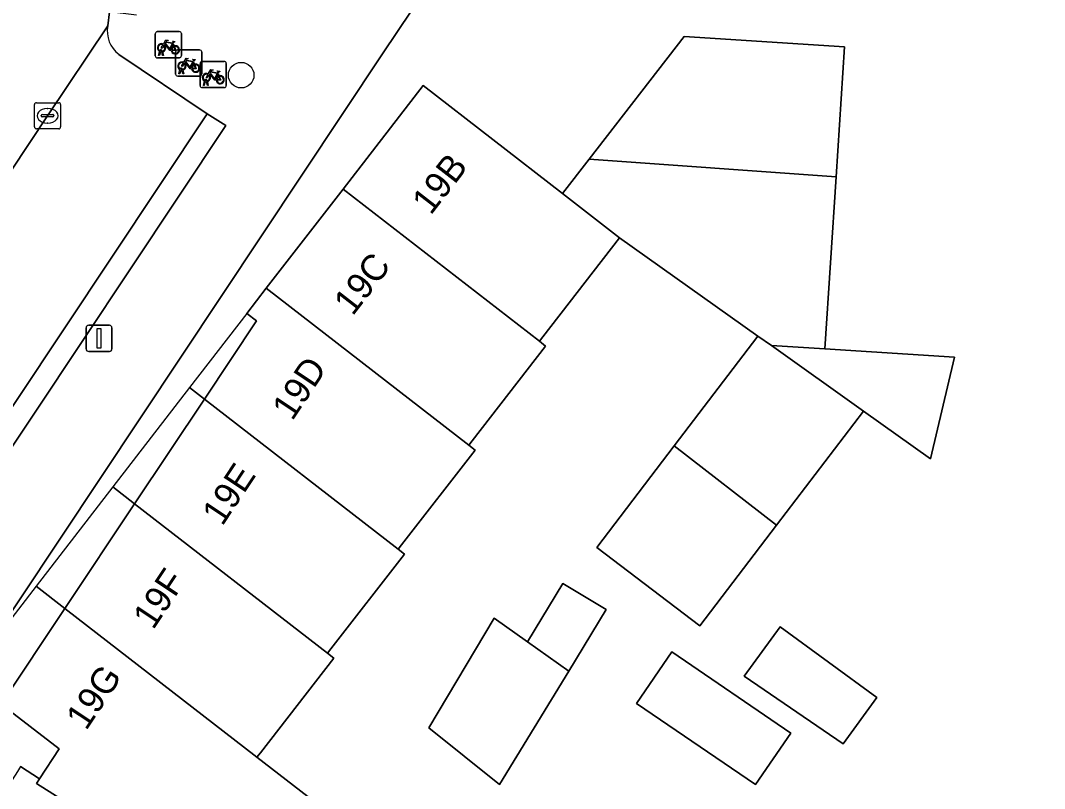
# Model space of a CAD drawing. Extents: x 160102 to 160934, y 382045 to 382923.
# Drawn here: x 160464.08 to 160503.26, y 382275.41 to 382304.79 of the extents above; entities that cross this region are included whole.
import ezdxf

# ---------------------------------------------------------------- set-up
doc = ezdxf.new("R2010")
doc.units = 0
for name, color, linetype in [('IMGEO_Boom', 7, 'Continuous'), ('IMGEO_Erf', 7, 'Continuous'), ('IMGEO_Fietsenrek', 7, 'Continuous'), ('IMGEO_Groenvoorziening', 7, 'Continuous'), ('IMGEO_Haag', 7, 'Continuous'), ('IMGEO_Kolk', 7, 'Continuous'), ('IMGEO_Lichtmast', 7, 'Continuous'), ('IMGEO_Pand', 7, 'Continuous'), ('IMGEO_Pand_nummerreeks', 7, 'Continuous'), ('IMGEO_Pand_overbouw', 7, 'Continuous'), ('IMGEO_Parkeervlak_open', 7, 'Continuous'), ('IMGEO_Rijbaan_lokaal_open', 7, 'Continuous'), ('IMGEO_Voetpad_open', 7, 'Continuous')]:
    doc.layers.add(name, color=color, linetype=linetype)

msp = doc.modelspace()

# ---------------------------------------------------------------- linework, layer by layer
at = {"layer": 'IMGEO_Boom'}
msp.add_circle((160472.523, 382302.7), 0.489, dxfattribs=at)
at = {"layer": 'IMGEO_Erf'}
for points in [[(160503.975, 382336.473), (160497.739, 382337.019), (160494.1, 382332.013), (160493.502, 382331.275), (160499.276, 382327.078), (160485.122, 382307.607), (160479.369, 382311.802), (160477.868, 382310.038), (160477.183, 382309.073), (160480.172, 382306.873), (160477.931, 382303.512), (160462.512, 382280.35)], [(160464.074, 382276.25), (160464.806, 382275.781), (160465.561, 382276.929), (160463.337, 382278.634), (160465.78, 382282.302), (160468.447, 382286.308), (160471.115, 382290.313), (160473.105, 382293.302), (160472.735, 382293.584), (160473.484, 382294.55), (160476.424, 382298.344), (160479.493, 382302.304), (160484.821, 382298.176), (160485.834, 382299.484), (160489.476, 382304.183), (160495.613, 382303.78), (160495.286, 382298.816), (160494.853, 382292.227), (160499.818, 382291.916), (160498.907, 382288.021), (160496.331, 382289.853), (160493.01, 382285.491), (160490.071, 382281.632), (160486.135, 382284.63), (160489.098, 382288.522), (160492.296, 382292.721), (160487.006, 382296.482), (160484.066, 382292.688), (160483.937, 382292.522), (160484.174, 382292.338), (160481.364, 382288.711), (160481.235, 382288.544), (160481.472, 382288.36), (160478.662, 382284.734), (160478.532, 382284.566), (160478.769, 382284.382), (160475.96, 382280.757), (160475.829, 382280.588), (160476.066, 382280.404), (160473.258, 382276.78), (160473.126, 382276.609), (160475.086, 382275.09)]]:
    msp.add_lwpolyline(points, dxfattribs=at)
for points in [[(160485.055, 382279.906), (160482.414, 382275.565), (160479.701, 382277.733), (160482.198, 382281.935), (160483.482, 382281.023), (160484.829, 382283.257), (160486.485, 382282.258)], [(160496.849, 382278.898), (160495.558, 382277.127), (160491.771, 382279.713), (160493.145, 382281.598)], [(160493.556, 382277.537), (160492.208, 382275.562), (160487.652, 382278.672), (160489, 382280.647)]]:
    msp.add_lwpolyline(points, close=True, dxfattribs=at)
at = {"layer": 'IMGEO_Fietsenrek'}
for p, q in [((160469.237, 382303.44), (160469.237, 382304.281)), ((160469.237, 382304.281), (160469.237, 382303.44)), ((160469.312, 382304.365), (160470.153, 382304.365)), ((160470.153, 382304.365), (160469.312, 382304.365)), ((160470.237, 382304.29), (160470.237, 382303.449)), ((160470.237, 382303.449), (160470.237, 382304.29)), ((160469.924, 382303.914), (160469.96, 382303.819)), ((160469.364, 382303.449), (160469.403, 382303.609)), ((160469.433, 382303.597), (160469.398, 382303.449)), ((160469.475, 382303.621), (160469.474, 382303.625)), ((160469.516, 382303.449), (160469.482, 382303.591)), ((160469.506, 382303.632), (160469.507, 382303.625)), ((160469.514, 382303.595), (160469.549, 382303.449)), ((160470.013, 382302.742), (160470.013, 382303.583)), ((160470.013, 382303.583), (160470.013, 382302.742)), ((160470.088, 382303.667), (160470.929, 382303.667)), ((160470.929, 382303.667), (160470.088, 382303.667)), ((160471.013, 382303.592), (160471.013, 382302.751)), ((160471.013, 382302.751), (160471.013, 382303.592)), ((160470.162, 382303.365), (160469.321, 382303.365)), ((160469.321, 382303.365), (160470.162, 382303.365)), ((160469.398, 382303.449), (160469.364, 382303.449)), ((160469.549, 382303.449), (160469.516, 382303.449)), ((160470.7, 382303.216), (160470.736, 382303.121)), ((160470.952, 382302.299), (160470.952, 382303.14)), ((160470.952, 382303.14), (160470.952, 382302.299)), ((160471.027, 382303.224), (160471.868, 382303.224)), ((160471.868, 382303.224), (160471.027, 382303.224)), ((160471.952, 382303.149), (160471.952, 382302.308)), ((160471.952, 382302.308), (160471.952, 382303.149)), ((160470.14, 382302.751), (160470.179, 382302.911)), ((160470.174, 382302.751), (160470.14, 382302.751)), ((160470.209, 382302.899), (160470.174, 382302.751)), ((160470.251, 382302.923), (160470.25, 382302.927)), ((160470.292, 382302.751), (160470.258, 382302.893)), ((160470.282, 382302.934), (160470.283, 382302.927)), ((160470.29, 382302.897), (160470.325, 382302.751)), ((160470.325, 382302.751), (160470.292, 382302.751)), ((160471.639, 382302.773), (160471.675, 382302.678)), ((160470.938, 382302.667), (160470.097, 382302.667)), ((160470.097, 382302.667), (160470.938, 382302.667)), ((160471.079, 382302.308), (160471.118, 382302.468)), ((160471.113, 382302.308), (160471.079, 382302.308)), ((160471.148, 382302.456), (160471.113, 382302.308)), ((160471.19, 382302.48), (160471.189, 382302.484)), ((160471.231, 382302.308), (160471.197, 382302.45)), ((160471.221, 382302.491), (160471.222, 382302.484)), ((160471.229, 382302.454), (160471.264, 382302.308)), ((160471.264, 382302.308), (160471.231, 382302.308)), ((160471.877, 382302.224), (160471.036, 382302.224)), ((160471.036, 382302.224), (160471.877, 382302.224))]:
    msp.add_line(p, q, dxfattribs=at)
for points in [[(160469.571, 382303.839), (160469.519, 382303.749), (160469.479, 382303.724), (160469.48, 382303.771), (160469.535, 382303.865)], [(160469.55, 382303.891), (160469.645, 382304.055), (160469.731, 382304.041), (160469.733, 382304.032), (160469.677, 382304.021), (160469.65, 382303.976), (160469.906, 382303.935)], [(160469.846, 382303.647), (160469.796, 382303.647), (160469.605, 382303.898), (160469.586, 382303.866)], [(160469.893, 382303.91), (160469.636, 382303.951), (160469.619, 382303.922), (160469.786, 382303.702), (160469.893, 382303.91)], [(160469.941, 382303.812), (160469.911, 382303.889), (160469.802, 382303.671), (160469.845, 382303.671)], [(160469.906, 382303.935), (160469.931, 382303.984), (160469.925, 382303.988), (160469.902, 382303.992), (160469.89, 382303.999), (160469.889, 382304.002), (160469.891, 382304.007), (160469.986, 382303.992), (160469.988, 382303.982), (160469.978, 382303.969), (160469.966, 382303.963), (160469.952, 382303.969), (160469.924, 382303.914)], [(160469.875, 382303.671), (160469.995, 382303.67), (160469.951, 382303.784)], [(160469.971, 382303.791), (160470.026, 382303.646), (160469.876, 382303.646)], [(160470.347, 382303.141), (160470.295, 382303.051), (160470.255, 382303.026), (160470.256, 382303.073), (160470.311, 382303.167)], [(160470.326, 382303.193), (160470.421, 382303.357), (160470.507, 382303.343), (160470.509, 382303.334), (160470.453, 382303.323), (160470.426, 382303.278), (160470.682, 382303.237)], [(160470.622, 382302.949), (160470.572, 382302.949), (160470.381, 382303.2), (160470.362, 382303.168)], [(160470.669, 382303.212), (160470.412, 382303.253), (160470.395, 382303.224), (160470.562, 382303.004), (160470.669, 382303.212)], [(160470.717, 382303.114), (160470.687, 382303.191), (160470.578, 382302.973), (160470.621, 382302.973)], [(160470.651, 382302.973), (160470.771, 382302.972), (160470.727, 382303.086)], [(160470.747, 382303.093), (160470.802, 382302.948), (160470.652, 382302.948)], [(160470.682, 382303.237), (160470.707, 382303.286), (160470.701, 382303.29), (160470.678, 382303.294), (160470.666, 382303.301), (160470.665, 382303.304), (160470.667, 382303.309), (160470.762, 382303.294), (160470.764, 382303.284), (160470.754, 382303.271), (160470.742, 382303.265), (160470.728, 382303.271), (160470.7, 382303.216)], [(160471.286, 382302.698), (160471.234, 382302.608), (160471.194, 382302.583), (160471.195, 382302.63), (160471.25, 382302.724)], [(160471.265, 382302.75), (160471.36, 382302.914), (160471.446, 382302.9), (160471.448, 382302.891), (160471.392, 382302.88), (160471.365, 382302.835), (160471.621, 382302.794)], [(160471.561, 382302.506), (160471.511, 382302.506), (160471.32, 382302.757), (160471.301, 382302.725)], [(160471.608, 382302.769), (160471.351, 382302.81), (160471.334, 382302.781), (160471.501, 382302.561), (160471.608, 382302.769)], [(160471.656, 382302.671), (160471.626, 382302.748), (160471.517, 382302.53), (160471.56, 382302.53)], [(160471.621, 382302.794), (160471.646, 382302.843), (160471.64, 382302.847), (160471.617, 382302.851), (160471.605, 382302.858), (160471.604, 382302.861), (160471.606, 382302.866), (160471.701, 382302.851), (160471.703, 382302.841), (160471.693, 382302.828), (160471.681, 382302.822), (160471.667, 382302.828), (160471.639, 382302.773)], [(160471.59, 382302.53), (160471.71, 382302.529), (160471.666, 382302.643)], [(160471.686, 382302.65), (160471.741, 382302.505), (160471.591, 382302.505)]]:
    msp.add_lwpolyline(points, dxfattribs=at)
for centre, radius, start, end in [((160469.315, 382304.287), 0.0779, 92.4484, 184.2845), ((160469.315, 382304.287), 0.0779, 92.4484, 184.2845), ((160470.159, 382304.287), 0.0779, 2.4484, 94.2845), ((160470.159, 382304.287), 0.0779, 2.4484, 94.2845), ((160469.477, 382303.75), 0.159, 62.6766, 242.1369), ((160469.477, 382303.75), 0.129, 63.3192, 238.903), ((160469.477, 382303.75), 0.159, 283.5766, 46.6042), ((160469.457, 382303.621), 0.0499, 12.8025, 158.6934), ((160469.477, 382303.75), 0.159, 253.9967, 271.7867), ((160469.457, 382303.621), 0.0174, 12.8025, 163.4502), ((160469.477, 382303.75), 0.129, 253.415, 269.0204), ((160469.477, 382303.75), 0.129, 283.6043, 43.4302), ((160470.004, 382303.666), 0.159, 113.3408, 178.3217), ((160470.004, 382303.666), 0.159, 187.0065, 105.7708), ((160470.004, 382303.666), 0.129, 113.923, 177.9556), ((160470.004, 382303.666), 0.129, 188.6715, 104.5883), ((160470.091, 382303.589), 0.0779, 92.4484, 184.2845), ((160470.091, 382303.589), 0.0779, 92.4484, 184.2845), ((160470.935, 382303.589), 0.0779, 2.4484, 94.2845), ((160470.935, 382303.589), 0.0779, 2.4484, 94.2845), ((160469.315, 382303.443), 0.0779, 182.4484, 274.2845), ((160469.315, 382303.443), 0.0779, 182.4484, 274.2845), ((160470.253, 382303.052), 0.159, 62.6766, 242.1369), ((160470.253, 382303.052), 0.129, 63.3192, 238.903), ((160470.159, 382303.443), 0.0779, 272.4484, 4.2845), ((160470.159, 382303.443), 0.0779, 272.4484, 4.2845), ((160470.253, 382303.052), 0.129, 283.6043, 43.4302), ((160470.253, 382303.052), 0.159, 283.5766, 46.6042), ((160470.78, 382302.968), 0.159, 113.3408, 178.3217), ((160470.78, 382302.968), 0.159, 187.0065, 105.7708), ((160470.78, 382302.968), 0.129, 113.923, 177.9556), ((160470.78, 382302.968), 0.129, 188.6715, 104.5883), ((160471.03, 382303.146), 0.0779, 92.4484, 184.2845), ((160471.03, 382303.146), 0.0779, 92.4484, 184.2845), ((160471.874, 382303.146), 0.0779, 2.4484, 94.2845), ((160471.874, 382303.146), 0.0779, 2.4484, 94.2845), ((160470.091, 382302.745), 0.0779, 182.4484, 274.2845), ((160470.091, 382302.745), 0.0779, 182.4484, 274.2845), ((160470.233, 382302.923), 0.0499, 12.8025, 158.6934), ((160470.253, 382303.052), 0.159, 253.9967, 271.7867), ((160470.233, 382302.923), 0.0174, 12.8025, 163.4502), ((160470.253, 382303.052), 0.129, 253.415, 269.0204), ((160470.935, 382302.745), 0.0779, 272.4484, 4.2845), ((160470.935, 382302.745), 0.0779, 272.4484, 4.2845), ((160471.192, 382302.609), 0.159, 62.6766, 242.1369), ((160471.192, 382302.609), 0.129, 63.3192, 238.903), ((160471.192, 382302.609), 0.129, 283.6043, 43.4302), ((160471.192, 382302.609), 0.159, 283.5766, 46.6042), ((160471.719, 382302.525), 0.159, 187.0065, 105.7708), ((160471.03, 382302.302), 0.0779, 182.4484, 274.2845), ((160471.03, 382302.302), 0.0779, 182.4484, 274.2845), ((160471.172, 382302.48), 0.0499, 12.8025, 158.6934), ((160471.192, 382302.609), 0.159, 253.9967, 271.7867), ((160471.172, 382302.48), 0.0174, 12.8025, 163.4502), ((160471.192, 382302.609), 0.129, 253.415, 269.0204), ((160471.719, 382302.525), 0.159, 113.3408, 178.3217), ((160471.719, 382302.525), 0.129, 113.923, 177.9556), ((160471.719, 382302.525), 0.129, 188.6715, 104.5883), ((160471.874, 382302.302), 0.0779, 272.4484, 4.2845), ((160471.874, 382302.302), 0.0779, 272.4484, 4.2845)]:
    msp.add_arc(centre, radius, start, end, dxfattribs=at)
at = {"layer": 'IMGEO_Groenvoorziening'}
msp.add_lwpolyline([(160462.092, 382287.518), (160462.778, 382287.03), (160471.934, 382300.78), (160471.223, 382301.226)], close=True, dxfattribs=at)
at = {"layer": 'IMGEO_Haag'}
msp.add_lwpolyline([(160462.092, 382287.518), (160462.778, 382287.03), (160471.934, 382300.78), (160471.223, 382301.226)], close=True, dxfattribs=at)
at = {"layer": 'IMGEO_Kolk'}
for p, q in [((160464.613, 382300.722), (160464.613, 382301.574)), ((160464.688, 382301.648), (160465.54, 382301.648)), ((160465.614, 382301.574), (160465.614, 382300.722)), ((160464.872, 382301.142), (160464.872, 382301.154)), ((160464.915, 382301.191), (160465.313, 382301.191)), ((160465.101, 382301.428), (160465.126, 382301.428)), ((160465.356, 382301.154), (160465.356, 382301.142)), ((160465.31, 382301.105), (160464.912, 382301.105)), ((160465.124, 382300.868), (160465.099, 382300.868)), ((160465.54, 382300.648), (160464.688, 382300.648))]:
    msp.add_line(p, q, dxfattribs=at)
for points in [[(160464.613, 382300.722), (160464.613, 382301.574)], [(160464.688, 382301.648), (160465.54, 382301.648)], [(160465.614, 382301.574), (160465.614, 382300.722)], [(160465.54, 382300.648), (160464.688, 382300.648)]]:
    msp.add_lwpolyline(points, dxfattribs=at)
for centre, radius, start, end in [((160464.69, 382301.572), 0.0765, 91.552, 178.448), ((160464.69, 382301.572), 0.0765, 91.552, 178.448), ((160465.538, 382301.572), 0.0765, 1.552, 88.448), ((160465.538, 382301.572), 0.0765, 1.552, 88.448), ((160464.912, 382301.151), 0.0403, 85.8775, 175.7526), ((160464.909, 382301.141), 0.0366, 178.938, 274.7102), ((160465.313, 382301.148), 0.043, 264.8664, 352.4533), ((160465.317, 382301.153), 0.0386, 1.7309, 96.639), ((160464.69, 382300.724), 0.0765, 181.552, 268.448), ((160464.69, 382300.724), 0.0765, 181.552, 268.448), ((160465.538, 382300.724), 0.0765, 271.552, 358.448), ((160465.538, 382300.724), 0.0765, 271.552, 358.448)]:
    msp.add_arc(centre, radius, start, end, dxfattribs=at)
for centre, major_axis, ratio, start_param, end_param in [((160465.1, 382301.148), (-0.387, 0.002), 0.722429, 4.712389, 7.853982), ((160465.125, 382301.148), (-0.39, 0.002), 0.717154, 1.570796, 4.712389)]:
    msp.add_ellipse(centre, major_axis=major_axis, ratio=ratio, start_param=start_param, end_param=end_param, dxfattribs=at)
at = {"layer": 'IMGEO_Lichtmast'}
for p, q in [((160466.589, 382292.232), (160466.589, 382293.032)), ((160466.589, 382293.032), (160466.589, 382292.232)), ((160466.689, 382293.132), (160467.479, 382293.132)), ((160467.479, 382293.132), (160466.689, 382293.132)), ((160467.579, 382293.032), (160467.579, 382292.232)), ((160467.579, 382292.232), (160467.579, 382293.032)), ((160467.479, 382292.132), (160466.689, 382292.132)), ((160466.689, 382292.132), (160467.479, 382292.132))]:
    msp.add_line(p, q, dxfattribs=at)
msp.add_lwpolyline([(160467.009, 382293.007), (160467.159, 382293.007), (160467.159, 382292.257), (160467.009, 382292.257), (160467.009, 382293.007)], dxfattribs=at)
for centre, start, end in [((160466.689, 382293.032), 90, 180), ((160466.689, 382293.032), 90, 180), ((160467.479, 382293.032), 0, 90), ((160467.479, 382293.032), 360, 90), ((160466.689, 382292.232), 180, 270), ((160466.689, 382292.232), 180, 270), ((160467.479, 382292.232), 270, 0), ((160467.479, 382292.232), 270, 0)]:
    msp.add_arc(centre, 0.1, start, end, dxfattribs=at)
at = {"layer": 'IMGEO_Pand'}
for points in [[(160495.286, 382298.816), (160495.613, 382303.78), (160489.476, 382304.183), (160485.834, 382299.484)], [(160484.821, 382298.176), (160479.493, 382302.304), (160476.424, 382298.344), (160483.937, 382292.522), (160484.066, 382292.688), (160487.006, 382296.482)], [(160492.812, 382292.355), (160494.853, 382292.227), (160495.286, 382298.816), (160485.834, 382299.484), (160484.821, 382298.176), (160487.006, 382296.482), (160492.296, 382292.721)], [(160476.424, 382298.344), (160473.484, 382294.55), (160481.235, 382288.544), (160481.364, 382288.711), (160484.174, 382292.338), (160483.937, 382292.522)], [(160473.484, 382294.55), (160472.735, 382293.584), (160473.105, 382293.302), (160471.115, 382290.313), (160478.532, 382284.566), (160478.662, 382284.734), (160481.472, 382288.36), (160481.235, 382288.544)], [(160496.331, 382289.853), (160492.812, 382292.355), (160492.296, 382292.721), (160489.098, 382288.522), (160493.01, 382285.491)], [(160496.331, 382289.853), (160498.907, 382288.021), (160499.818, 382291.916), (160494.853, 382292.227), (160492.812, 382292.355)], [(160471.115, 382290.313), (160468.447, 382286.308), (160475.829, 382280.588), (160475.96, 382280.757), (160478.769, 382284.382), (160478.532, 382284.566)], [(160493.01, 382285.491), (160489.098, 382288.522), (160486.135, 382284.63), (160490.071, 382281.632)], [(160476.066, 382280.404), (160475.829, 382280.588), (160468.447, 382286.308), (160465.78, 382282.302), (160473.126, 382276.609), (160473.258, 382276.78)], [(160483.482, 382281.023), (160485.055, 382279.906), (160486.485, 382282.258), (160484.829, 382283.257)], [(160473.126, 382276.609), (160465.78, 382282.302), (160463.337, 382278.634), (160465.561, 382276.929), (160464.806, 382275.781), (160464.691, 382275.606), (160472.336, 382270.779), (160475.086, 382275.09)], [(160485.055, 382279.906), (160483.482, 382281.023), (160482.198, 382281.935), (160479.701, 382277.733), (160482.414, 382275.565)], [(160491.771, 382279.713), (160495.558, 382277.127), (160496.849, 382278.898), (160493.145, 382281.598)], [(160487.652, 382278.672), (160492.208, 382275.562), (160493.556, 382277.537), (160489, 382280.647)], [(160464.806, 382275.781), (160464.074, 382276.25), (160463.958, 382276.069), (160461.366, 382272.027), (160469.744, 382266.715), (160472.336, 382270.779), (160464.691, 382275.606)]]:
    msp.add_lwpolyline(points, close=True, dxfattribs=at)
at = {"layer": 'IMGEO_Pand_overbouw'}
for points in [[(160471.115, 382290.313), (160473.105, 382293.302), (160472.735, 382293.584), (160470.548, 382290.753)], [(160471.115, 382290.313), (160470.548, 382290.753), (160467.613, 382286.954), (160468.447, 382286.308)], [(160468.447, 382286.308), (160467.613, 382286.954), (160464.679, 382283.155), (160465.78, 382282.302)], [(160463.337, 382278.634), (160465.78, 382282.302), (160464.679, 382283.155), (160462.512, 382280.35), (160462.039, 382279.64)]]:
    msp.add_lwpolyline(points, close=True, dxfattribs=at)
at = {"layer": 'IMGEO_Parkeervlak_open'}
for points in [[(160467.42, 382304.585), (160465.113, 382301.149), (160458.105, 382290.597), (160457.422, 382289.591)], [(160458.719, 382289.799), (160462.092, 382287.518), (160471.223, 382301.226), (160467.846, 382303.497)]]:
    msp.add_lwpolyline(points, dxfattribs=at)
msp.add_arc((160468.49, 382304.377), 1.09, 168.9826, 233.7825, dxfattribs=at)
at = {"layer": 'IMGEO_Rijbaan_lokaal_open'}
msp.add_lwpolyline([(160461.691, 382305.827), (160460.518, 382304.092), (160453.615, 382293.741), (160452.931, 382292.724), (160457.422, 382289.591), (160458.105, 382290.597), (160465.113, 382301.149), (160467.42, 382304.585), (160467.484, 382305.128)], dxfattribs=at)
at = {"layer": 'IMGEO_Voetpad_open'}
for points in [[(160459.654, 382279.028), (160461.076, 382278.193), (160462.039, 382279.64), (160462.512, 382280.35), (160477.931, 382303.512), (160480.172, 382306.873), (160477.183, 382309.073), (160477.868, 382310.038), (160476.788, 382310.823), (160443.963, 382334.685), (160442.192, 382335.973), (160413.948, 382356.505)], [(160468.516, 382304.999), (160467.484, 382305.128), (160467.42, 382304.585)], [(160467.846, 382303.497), (160471.223, 382301.226), (160471.934, 382300.78), (160462.778, 382287.03), (160459.144, 382282.099)]]:
    msp.add_lwpolyline(points, dxfattribs=at)
msp.add_arc((160468.49, 382304.377), 1.09, 168.9826, 233.7825, dxfattribs=at)

# ---------------------------------------------------------------- texts
at = {"layer": 'IMGEO_Pand_nummerreeks'}
for s, rotation, p in [('19B', 52.2251, (160479.776, 382297.315)), ('19C', 52.2251, (160476.787, 382293.459)), ('19D', 56.3389, (160474.477, 382289.445)), ('19E', 56.3389, (160471.798, 382285.42)), ('19F', 56.3389, (160469.154, 382281.452)), ('19G', 56.3389, (160466.59, 382277.6))]:
    msp.add_text(s, height=1, rotation=rotation, dxfattribs=at).set_placement(p)

doc.saveas('drawing.dxf')
